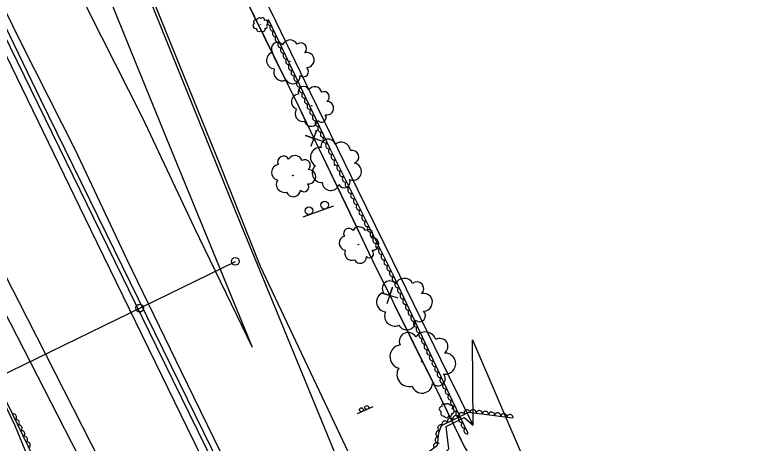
# Model space of a CAD drawing. Extents: x 1746719 to 1766531, y 631721 to 662391.
# Drawn here: x 1762199.7 to 1762673.2, y 637633.4 to 637909.4 of the extents above; entities that cross this region are included whole.
import ezdxf

# ---------------------------------------------------------------- set-up
doc = ezdxf.new("R2010")
doc.units = 0
for name, color, linetype in [('SURVEY - AERIAL SURVEY - Photo Control - Points - Elevations', 7, 'Continuous'), ('SURVEY - AERIAL SURVEY - Photo Control - Points - Locators', 7, 'Continuous'), ('SURVEY - AERIAL SURVEY - Photo Control - Points - Numbers', 7, 'Continuous'), ('SURVEY - AERIAL SURVEY - Photo Control with Text', 7, 'Continuous'), ('SURVEY - CENTERLINE - Existing Roads Curve Text', 7, 'Continuous'), ('SURVEY - CONTROL - Grid', 7, 'Continuous')]:
    doc.layers.add(name, color=color, linetype=linetype)

msp = doc.modelspace()

# ---------------------------------------------------------------- linework, layer by layer
at = {"layer": 'SURVEY - AERIAL SURVEY - Photo Control - Points - Elevations'}
for points in [[(1762495.34, 637645.1), (1762478.91, 637678.18), (1762443.52, 637750.59), (1762421.23, 637796.18), (1762390.34, 637859.03), (1762368.05, 637905.29), (1762334.38, 637974.52), (1762298.91, 638046.81), (1762269.15, 638108.17), (1762248.15, 638147.26), (1762255.64, 638151.16), (1762258.21, 638154.24), (1762262.85, 638163.99), (1762264.74, 638176.41), (1762265.2, 638182.92), (1762263.22, 638185.73), (1762259.69, 638187.75), (1762251.76, 638186.38), (1762237.43, 638184.68), (1762238, 638193.04)], [(1762199.06, 638166.32), (1762211.4, 638121.29), (1762232.94, 638059.11), (1762264.35, 637979.74), (1762303.34, 637883.11), (1762331.77, 637813.41), (1762357.94, 637747.45), (1762511.67, 637423.21)], [(1762192.08, 638161.63), (1762201.41, 638132.06), (1762213.6, 638099.63), (1762234.5, 638048.54), (1762261.83, 637980.82), (1762283.63, 637927.14), (1762314.42, 637851.17), (1762341.55, 637783.76), (1762439.45, 637546.18)], [(1762352.99, 637695.06), (1762297.78, 637829.44), (1762272.74, 637891.14), (1762250.14, 637946.91), (1762223.16, 638013.5), (1762199.34, 638072.01), (1762188.45, 638099.24), (1762180.51, 638120.56), (1762171.42, 638145.46)], [(1762773.06, 636698.72), (1762724.62, 636797.23), (1762665.78, 636917.21), (1762608.96, 637033.7), (1762547.76, 637159.19), (1762483.24, 637291.54), (1762429.61, 637401.09), (1762367.13, 637528.71), (1762311.22, 637643.03), (1762248.83, 637770.86), (1762183.89, 637904.12), (1762125.15, 638021.3), (1762090.32, 638088.89)], [(1762034.93, 638049.02), (1762054.49, 638012.9), (1762105.98, 637910.8), (1762134.93, 637855.15), (1762202.15, 637724.88), (1762254.87, 637621.71)], [(1762025.26, 638043.78), (1762044.74, 638007.8), (1762096.19, 637905.79), (1762125.16, 637850.09), (1762192.36, 637719.86), (1762245.07, 637616.7)], [(1762352.99, 637695.06), (1762315.61, 637772.14), (1762282.05, 637843.28), (1762247.16, 637912.33), (1762202.37, 638003.19)], [(1762783.5, 636705.24), (1762745.76, 636781.92), (1762702.74, 636870.15), (1762649.08, 636980.15), (1762603.69, 637072.36), (1762560.73, 637160.61), (1762512.91, 637258.85), (1762467.62, 637351.57), (1762419.77, 637449.66), (1762380.4, 637529.73), (1762340.69, 637610.68), (1762307.07, 637679.74), (1762272.3, 637751.43), (1762238.92, 637822.21), (1762204.21, 637890.89), (1762159.32, 637981.97)]]:
    msp.add_lwpolyline(points, dxfattribs=at)
at = {"layer": 'SURVEY - AERIAL SURVEY - Photo Control - Points - Locators'}
for points in [[(1762576.32, 637272.96), (1762529.81, 637368.33), (1762507.54, 637421.48), (1762513.99, 637422.78), (1762517.13, 637429.14), (1762480.15, 637518.22), (1762436.08, 637613.66), (1762437.61, 637614.72), (1762448.18, 637617.32), (1762473.13, 637623.33), (1762479.48, 637629.78), (1762477.77, 637644.11), (1762489.41, 637650.03), (1762495.34, 637645.1), (1762494.82, 637700.01), (1762529.42, 637619.53), (1762563.68, 637559.91), (1762613.96, 637472.25), (1762647.24, 637414.63), (1762672.68, 637360.22), (1762723.14, 637253.78)], [(1762180.17, 637686.09), (1762199.83, 637644.82), (1762207.76, 637625.5), (1762201.9, 637612.39), (1762213.14, 637586.33), (1762226.46, 637558.16), (1762250.57, 637542.35), (1762267.92, 637513.28), (1762284.62, 637483.85), (1762307.59, 637437.87), (1762330.31, 637392.91), (1762342.46, 637377.46), (1762346.82, 637345.77), (1762363.21, 637323.07)]]:
    msp.add_lwpolyline(points, dxfattribs=at)
at = {"layer": 'SURVEY - AERIAL SURVEY - Photo Control - Points - Numbers'}
for points in [[(1762101.32, 638090.04), (1762139.47, 638013.18), (1762181.78, 637926.27), (1762216.4, 637854.87), (1762274.24, 637736.9), (1762337.04, 637608.61), (1762400, 637479.52), (1762462.92, 637350.83), (1762538.73, 637195.19), (1762608.95, 637051.84), (1762674.55, 636917.47), (1762724.06, 636816.01), (1762780.33, 636702.09)], [(1762777.65, 636700.23), (1762731.1, 636795.47), (1762662.3, 636936.22), (1762598.25, 637067), (1762540.66, 637184.6), (1762481.17, 637306.94), (1762413.68, 637445.44), (1762350.64, 637574.34), (1762291.14, 637695.72), (1762205.98, 637869.78), (1762138.69, 638007.58), (1762099.48, 638088.85)]]:
    msp.add_lwpolyline(points, dxfattribs=at)
at = {"layer": 'SURVEY - AERIAL SURVEY - Photo Control with Text'}
for points in [[(1762492.01, 637639.71), (1762481.79, 637661.2), (1762443.69, 637741.83), (1762403.08, 637822.92), (1762363.63, 637905.9)], [(1762183.78, 637681.77), (1762211.55, 637624.74), (1762204.99, 637611.54), (1762227.04, 637561.12), (1762250.81, 637548.04), (1762266.45, 637525.73), (1762291.47, 637481.04), (1762315.33, 637435.3), (1762343.29, 637381.3), (1762378.31, 637308.67)], [(1762432.78, 637616.92), (1762450.69, 637623.52), (1762466.41, 637627.88), (1762472.25, 637632.27), (1762473.15, 637640.04), (1762474.87, 637644.8), (1762492.37, 637653.51), (1762520.6, 637649.82)]]:
    msp.add_lwpolyline(points, dxfattribs=at)
for centre, radius in [((1762358.17, 637902.96), 0.0554), ((1762377.01, 637879.28), 0.17), ((1762391.16, 637850.71), 0.154), ((1762406.01, 637812.51), 0.193), ((1762379.02, 637805.83), 0.159), ((1762421.26, 637761.38), 0.141), ((1762450.46, 637723.39), 0.2), ((1762462.05, 637686.02), 0.237), ((1762478.09, 637654.54), 0.0543)]:
    msp.add_circle(centre, radius, dxfattribs=at)
for centre, radius, start, end in [((1762354.95, 637904.75), 1.32, 56.2879, 231.2881), ((1762357.38, 637905.65), 1.71, 46.129, 172.9746), ((1762359.59, 637906.24), 1.21, 330.8419, 148.1611), ((1762361.47, 637904.31), 1.58, 288.2232, 121.6429), ((1762355.18, 637902.27), 1.8, 126.035, 281.8735), ((1762357.35, 637900.36), 1.81, 175.1391, 312.6634), ((1762359.67, 637900.17), 1.59, 226.0864, 22.8753), ((1762361.54, 637901.8), 1.09, 248.2026, 66.9482), ((1762369.21, 637887.48), 4.07, 38.9274, 213.9277), ((1762377.15, 637887.87), 5.24, 28.7685, 155.6141), ((1762384.16, 637887.59), 3.7, 313.4814, 130.8006), ((1762367.61, 637879.98), 5.51, 108.6745, 264.513), ((1762387.91, 637880.19), 4.86, 270.8627, 104.2824), ((1762372.22, 637872.39), 5.55, 157.7787, 295.3029), ((1762385.81, 637872.79), 3.34, 230.8421, 49.5877), ((1762378.85, 637869.73), 4.87, 208.7259, 5.5148), ((1762386.05, 637859.58), 3.68, 25.2988, 200.299), ((1762393.11, 637858.23), 4.74, 15.1398, 141.9855), ((1762383.04, 637853.33), 4.99, 95.0459, 250.8843), ((1762399.21, 637856.49), 3.34, 299.8528, 117.1719), ((1762400.93, 637849.2), 4.39, 257.2341, 90.6538), ((1762385.48, 637845.69), 5.02, 144.15, 281.6743), ((1762397.51, 637843.13), 3.02, 217.2134, 35.9591), ((1762390.74, 637841.93), 4.4, 195.0973, 351.8862), ((1762401.74, 637824.65), 4.63, 14.7355, 189.7357), ((1762410.16, 637821.36), 5.96, 4.5766, 131.4222), ((1762396.58, 637817.62), 6.27, 84.4826, 240.3211), ((1762417.31, 637817.8), 4.21, 289.2895, 106.6087), ((1762373.01, 637814.55), 3.81, 29.9024, 204.9026), ((1762380.41, 637813.75), 4.91, 19.7435, 146.5891), ((1762386.85, 637812.46), 3.46, 304.4564, 121.7756), ((1762370.42, 637807.86), 5.16, 99.6495, 255.488), ((1762397.82, 637807.6), 6.32, 133.5867, 271.111), ((1762417.75, 637808.38), 5.53, 246.6708, 80.0905), ((1762389.23, 637805.07), 4.55, 261.8377, 95.2574), ((1762373.57, 637800.16), 5.2, 148.7536, 286.2779), ((1762403.47, 637801.74), 5.54, 184.534, 341.3229), ((1762412.12, 637801.67), 3.8, 206.6502, 25.3958), ((1762379.32, 637796.72), 4.56, 199.7009, 356.4898), ((1762386.2, 637798.53), 3.13, 221.8171, 40.5627), ((1762421.71, 637768.5), 4.35, 26.0956, 152.9413), ((1762415.11, 637768.48), 3.38, 36.2545, 211.2548), ((1762427.52, 637768), 3.07, 310.8086, 128.1277), ((1762413.48, 637762.32), 4.58, 106.0016, 261.8401), ((1762430.34, 637761.71), 4.04, 268.1899, 101.6096), ((1762417.02, 637755.85), 4.61, 155.1058, 292.63), ((1762422.42, 637753.38), 4.05, 206.0531, 2.842), ((1762428.31, 637755.65), 2.78, 228.1692, 46.9149), ((1762450.79, 637733.46), 6.15, 27.8365, 154.6822), ((1762441.46, 637733.15), 4.77, 37.9954, 212.9957), ((1762459.01, 637733), 4.34, 312.5494, 129.8686), ((1762439.43, 637724.39), 6.47, 107.7425, 263.581), ((1762463.26, 637724.25), 5.71, 269.9308, 103.3505), ((1762444.7, 637715.39), 6.52, 156.8467, 294.3709), ((1762460.66, 637715.6), 3.92, 229.9101, 48.6557), ((1762452.44, 637712.14), 5.72, 207.7939, 4.5829), ((1762453.27, 637699.1), 5.66, 29.2153, 204.2156), ((1762464.26, 637697.77), 7.3, 19.0564, 145.9021), ((1762449.3, 637689.19), 7.68, 98.9624, 254.8009), ((1762473.82, 637695.74), 5.15, 303.7693, 121.0885), ((1762477.22, 637684.71), 6.77, 261.1507, 94.5704), ((1762453.85, 637677.69), 7.73, 148.0666, 285.5908), ((1762472.61, 637675.03), 4.66, 221.13, 39.8756), ((1762462.33, 637672.47), 6.79, 199.0138, 355.8028), ((1762476.2, 637657.62), 1.3, 26.8052, 201.8054), ((1762478.71, 637657.21), 1.68, 16.6462, 143.4919), ((1762475.19, 637655.39), 1.76, 96.5523, 252.3907), ((1762480.88, 637656.66), 1.18, 301.3592, 118.6783), ((1762481.55, 637654.09), 1.55, 258.7405, 92.1602), ((1762476.12, 637652.71), 1.77, 145.6564, 283.1807), ((1762478.02, 637651.43), 1.56, 196.6037, 353.3926), ((1762480.4, 637651.92), 1.07, 218.7198, 37.4655)]:
    msp.add_arc(centre, radius, start, end, dxfattribs=at)
for centre, major_axis in [((1762364.29, 637904.5), (-0.86, 1.81)), ((1762366.01, 637900.89), (-0.86, 1.81)), ((1762367.73, 637897.28), (-0.86, 1.81)), ((1762369.44, 637893.67), (-0.86, 1.81)), ((1762371.16, 637890.05), (-0.86, 1.81)), ((1762372.88, 637886.44), (-0.86, 1.81)), ((1762374.6, 637882.83), (-0.86, 1.81)), ((1762376.31, 637879.22), (-0.86, 1.81)), ((1762378.03, 637875.6), (-0.86, 1.81)), ((1762379.75, 637871.99), (-0.86, 1.81)), ((1762381.47, 637868.38), (-0.86, 1.81)), ((1762383.19, 637864.77), (-0.86, 1.81)), ((1762384.9, 637861.15), (-0.86, 1.81)), ((1762386.62, 637857.54), (-0.86, 1.81)), ((1762388.34, 637853.93), (-0.86, 1.81)), ((1762390.06, 637850.32), (-0.86, 1.81)), ((1762391.77, 637846.7), (-0.86, 1.81)), ((1762393.49, 637843.09), (-0.86, 1.81)), ((1762395.21, 637839.48), (-0.86, 1.81)), ((1762396.93, 637835.87), (-0.86, 1.81)), ((1762398.65, 637832.25), (-0.86, 1.81)), ((1762400.36, 637828.64), (-0.86, 1.81)), ((1762402.08, 637825.03), (-0.86, 1.81)), ((1762403.83, 637821.43), (-0.9, 1.79)), ((1762405.62, 637817.86), (-0.9, 1.79)), ((1762407.41, 637814.28), (-0.9, 1.79)), ((1762409.2, 637810.7), (-0.9, 1.79)), ((1762410.99, 637807.13), (-0.9, 1.79)), ((1762412.78, 637803.55), (-0.9, 1.79)), ((1762414.57, 637799.97), (-0.9, 1.79)), ((1762416.37, 637796.4), (-0.9, 1.79)), ((1762418.16, 637792.82), (-0.9, 1.79)), ((1762419.95, 637789.24), (-0.9, 1.79)), ((1762421.74, 637785.67), (-0.9, 1.79)), ((1762423.53, 637782.09), (-0.9, 1.79)), ((1762425.32, 637778.51), (-0.9, 1.79)), ((1762427.11, 637774.94), (-0.9, 1.79)), ((1762428.9, 637771.36), (-0.9, 1.79)), ((1762430.69, 637767.78), (-0.9, 1.79)), ((1762432.48, 637764.21), (-0.9, 1.79)), ((1762434.27, 637760.63), (-0.9, 1.79)), ((1762436.07, 637757.05), (-0.9, 1.79)), ((1762437.86, 637753.48), (-0.9, 1.79)), ((1762439.65, 637749.9), (-0.9, 1.79)), ((1762441.44, 637746.32), (-0.9, 1.79)), ((1762443.23, 637742.75), (-0.9, 1.79)), ((1762444.96, 637739.14), (-0.85, 1.81)), ((1762446.67, 637735.52), (-0.85, 1.81)), ((1762448.38, 637731.91), (-0.85, 1.81)), ((1762450.09, 637728.29), (-0.85, 1.81)), ((1762451.79, 637724.67), (-0.85, 1.81)), ((1762453.5, 637721.06), (-0.85, 1.81)), ((1762455.21, 637717.44), (-0.85, 1.81)), ((1762456.92, 637713.82), (-0.85, 1.81)), ((1762458.63, 637710.21), (-0.85, 1.81)), ((1762460.34, 637706.59), (-0.85, 1.81)), ((1762462.05, 637702.97), (-0.85, 1.81)), ((1762463.76, 637699.36), (-0.85, 1.81)), ((1762465.46, 637695.74), (-0.85, 1.81)), ((1762467.17, 637692.12), (-0.85, 1.81)), ((1762468.88, 637688.51), (-0.85, 1.81)), ((1762470.59, 637684.89), (-0.85, 1.81)), ((1762472.3, 637681.27), (-0.85, 1.81)), ((1762474.01, 637677.66), (-0.85, 1.81)), ((1762475.72, 637674.04), (-0.85, 1.81)), ((1762477.43, 637670.42), (-0.85, 1.81)), ((1762479.14, 637666.81), (-0.85, 1.81)), ((1762480.84, 637663.19), (-0.85, 1.81)), ((1762482.56, 637659.58), (-0.86, 1.81)), ((1762484.28, 637655.96), (-0.86, 1.81)), ((1762485.99, 637652.35), (-0.86, 1.81)), ((1762491.35, 637653), (1.79, 0.89)), ((1762495.21, 637653.14), (1.98, -0.26)), ((1762499.17, 637652.62), (1.98, -0.26)), ((1762503.14, 637652.1), (1.98, -0.26)), ((1762199.09, 637650.32), (0.88, -1.8)), ((1762480.61, 637647.65), (1.79, 0.89)), ((1762484.19, 637649.44), (1.79, 0.89)), ((1762487.77, 637651.22), (1.79, 0.89)), ((1762487.71, 637648.74), (-0.86, 1.81)), ((1762507.11, 637651.59), (1.98, -0.26)), ((1762511.07, 637651.07), (1.98, -0.26)), ((1762515.04, 637650.55), (1.98, -0.26)), ((1762519.01, 637650.03), (1.98, -0.26)), ((1762200.84, 637646.73), (0.88, -1.8)), ((1762202.6, 637643.13), (0.88, -1.8)), ((1762474.33, 637643.3), (0.68, 1.88)), ((1762477.03, 637645.87), (1.79, 0.89)), ((1762489.43, 637645.13), (-0.86, 1.81)), ((1762204.35, 637639.53), (0.88, -1.8)), ((1762473.09, 637639.51), (0.23, 1.99)), ((1762491.15, 637641.52), (-0.86, 1.81)), ((1762206.1, 637635.94), (0.88, -1.8)), ((1762472.63, 637635.54), (0.23, 1.99)), ((1762207.85, 637632.34), (0.88, -1.8)), ((1762471.69, 637631.84), (1.6, 1.2))]:
    msp.add_ellipse(centre, major_axis=major_axis, ratio=0.940188, start_param=0, end_param=3.141593, dxfattribs=at)
at = {"layer": 'SURVEY - CENTERLINE - Existing Roads Curve Text'}
for points in [[(1762233.05, 638186.11), (1762232.15, 638176.06), (1762236.35, 638177.14), (1762242.98, 638144.89), (1762268.6, 638084.83), (1762295.55, 638028.9), (1762340.04, 637936.99), (1762382.83, 637849.97), (1762430.45, 637751.03), (1762470.02, 637671.11), (1762489.49, 637631.31), (1762643.02, 637371.95), (1762683.78, 637288.85), (1762709.82, 637235.07), (1762773.45, 637100.98), (1762849.07, 636951.78), (1762928.82, 636789.81)], [(1762346.33, 637924.2), (1762366.8, 637882.56)], [(1762366.8, 637882.56), (1762382.83, 637849.97), (1762388.77, 637837.65)], [(1762397.75, 637827.98), (1762387.11, 637831.63), (1762392.45, 637829.76), (1762394.32, 637835.1), (1762390.54, 637824.51)], [(1762395.75, 637823.14), (1762415.87, 637781.33)], [(1762415.87, 637781.33), (1762430.45, 637751.03), (1762437.72, 637736.35)], [(1762446.8, 637726.79), (1762436.13, 637730.32), (1762441.49, 637728.51), (1762443.3, 637733.87), (1762439.64, 637723.24)], [(1762444.86, 637721.93), (1762465.45, 637680.34)], [(1762465.45, 637680.34), (1762470.02, 637671.11), (1762487.47, 637635.45)]]:
    msp.add_lwpolyline(points, dxfattribs=at)
at = {"layer": 'SURVEY - CONTROL - Grid'}
for p, q in [((1762399.57, 637786.74), (1762399.57, 637786.74)), ((1762399.57, 637786.74), (1762399.57, 637786.74)), ((1762405.12, 637786.07), (1762385.55, 637779.06)), ((1762389.41, 637783.1), (1762389.41, 637783.1)), ((1762389.41, 637783.1), (1762389.41, 637783.1)), ((1762185.41, 637674.12), (1762341.96, 637750.52)), ((1762341.96, 637750.5), (1762341.96, 637750.5)), ((1762280.32, 637720.42), (1762280.32, 637720.42)), ((1762430.67, 637656.83), (1762420.39, 637652.41))]:
    msp.add_line(p, q, dxfattribs=at)
for centre, radius in [((1762399.57, 637786.76), 2.5), ((1762399.57, 637786.76), 2.5), ((1762389.42, 637783.12), 2.5), ((1762389.42, 637783.12), 2.5), ((1762341.96, 637750.52), 2.5), ((1762280.32, 637720.44), 2.5), ((1762423.23, 637654.97), 1.25), ((1762426.68, 637656.45), 1.25)]:
    msp.add_circle(centre, radius, dxfattribs=at)

doc.saveas('drawing.dxf')
